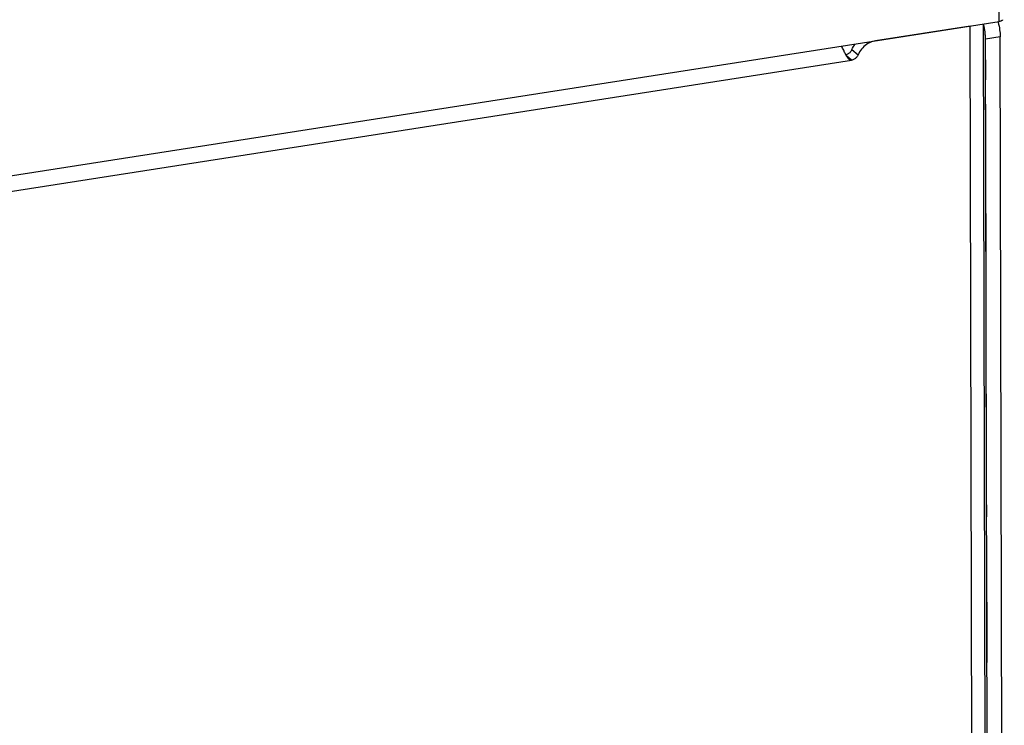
# Model space of a CAD drawing. Header units: millimetres. Extents: x -2579 to 1363, y -329 to 2298.
# Tile 277 of 280: x 1218 to 1311, y 1081 to 1148. Entities that reach past the tile are written whole.
import ezdxf

# ---------------------------------------------------------------- set-up
doc = ezdxf.new("R2010")
doc.units = ezdxf.units.MM
doc.header["$LTSCALE"] = 30.734
doc.linetypes.add('CENTER', pattern=[0.6, 0.375, -0.075, 0.075, -0.075])
doc.layers.get('0').update_dxf_attribs({"linetype": 'CONTINUOUS'})

msp = doc.modelspace()

# ---------------------------------------------------------------- linework, layer by layer
at = {"color": 2}
for p, q in [((1310.84, 1148.107), (1310.799, 1166.262)), ((1308.419, 996.149), (1308.076, 1147.676)), ((1310.917, 1146.652), (1309.535, 1146.437)), ((1296.792, 1144.427), (1296.311, 1144.843)), ((1296.836, 1145.435), (1297.419, 1144.931)), ((412.933, 1006.672), (1296.792, 1144.427))]:
    msp.add_line(p, q, dxfattribs=at)
at = {"color": 3}
for p, q in [((405.558, 1007.013), (1310.84, 1148.107)), ((1308.076, 1147.676), (1299.091, 1146.276)), ((1309.3, 1147.867), (1309.64, 997.523)), ((1310.709, 1148.087), (1310.732, 1148.006)), ((1311.313, 971.616), (1310.917, 1146.652))]:
    msp.add_line(p, q, dxfattribs=at)
at = {"color": 7}
msp.add_line((1309.877, 995.054), (1309.535, 1146.437), dxfattribs=at)
at = {"color": 3, "linetype": 'CENTER'}
msp.add_line((1309.877, 995.054), (1309.535, 1146.437), dxfattribs=at)
msp.add_lwpolyline([(1309.535, 1146.437), (1309.528, 1146.669), (1309.51, 1146.907), (1309.48, 1147.156), (1309.44, 1147.396), (1309.388, 1147.64), (1309.327, 1147.871)], dxfattribs=at)
at = {"color": 7}
for points in [[(1309.535, 1146.437), (1309.531, 1146.602), (1309.522, 1146.77), (1309.507, 1146.942), (1309.486, 1147.114), (1309.46, 1147.287), (1309.428, 1147.458), (1309.392, 1147.626), (1309.35, 1147.791), (1309.327, 1147.871)], [(1311.146, 1148.276), (1311.145, 1148.267), (1311.14, 1148.246), (1311.127, 1148.226), (1311.109, 1148.207), (1311.085, 1148.188), (1311.056, 1148.171), (1311.021, 1148.155), (1310.982, 1148.14), (1310.938, 1148.127), (1310.891, 1148.116), (1310.84, 1148.107)], [(1296.836, 1145.435), (1296.904, 1145.581), (1296.983, 1145.721), (1297.071, 1145.857), (1297.16, 1145.975)], [(1296.836, 1145.435), (1296.806, 1145.371), (1296.771, 1145.31), (1296.73, 1145.252), (1296.685, 1145.197), (1296.635, 1145.146), (1296.582, 1145.099), (1296.525, 1145.057), (1296.465, 1145.02), (1296.404, 1144.989), (1296.34, 1144.963), (1296.275, 1144.944), (1296.259, 1144.941)]]:
    msp.add_lwpolyline(points, dxfattribs=at)
at = {"color": 3}
for points in [[(1310.732, 1148.006), (1310.774, 1147.842), (1310.81, 1147.673), (1310.842, 1147.502), (1310.868, 1147.33), (1310.889, 1147.157), (1310.904, 1146.986), (1310.913, 1146.818), (1310.917, 1146.652)], [(1296.143, 1145.178), (1296.054, 1145.369), (1296.005, 1145.472), (1295.955, 1145.577), (1295.903, 1145.683), (1295.858, 1145.772)], [(1299.091, 1146.276), (1298.94, 1146.246), (1298.792, 1146.205), (1298.645, 1146.151), (1298.501, 1146.086), (1298.362, 1146.01), (1298.227, 1145.923), (1298.097, 1145.827), (1297.975, 1145.721), (1297.859, 1145.606), (1297.752, 1145.484), (1297.654, 1145.354), (1297.566, 1145.218), (1297.487, 1145.077), (1297.419, 1144.931)], [(1296.584, 1144.485), (1296.58, 1144.488), (1296.545, 1144.517), (1296.509, 1144.551), (1296.475, 1144.591), (1296.44, 1144.635), (1296.405, 1144.685), (1296.371, 1144.74), (1296.335, 1144.799), (1296.299, 1144.864), (1296.262, 1144.934), (1296.224, 1145.01), (1296.185, 1145.091), (1296.143, 1145.178)], [(1297.419, 1144.931), (1297.389, 1144.868), (1297.354, 1144.807), (1297.313, 1144.748), (1297.268, 1144.693), (1297.218, 1144.642), (1297.165, 1144.596), (1297.108, 1144.554), (1297.048, 1144.517), (1296.986, 1144.486), (1296.923, 1144.46), (1296.858, 1144.441), (1296.792, 1144.427)], [(1296.792, 1144.427), (1296.759, 1144.424), (1296.724, 1144.426), (1296.688, 1144.433), (1296.652, 1144.446), (1296.616, 1144.464), (1296.584, 1144.485)]]:
    msp.add_lwpolyline(points, dxfattribs=at)

doc.saveas('drawing.dxf')
